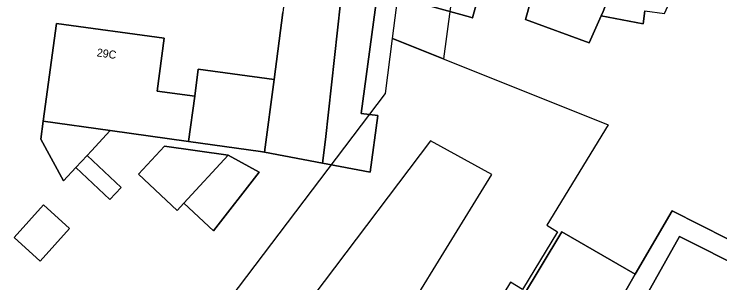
# Model space of a CAD drawing. Extents: x 160663 to 161506, y 382245 to 383291.
# Drawn here: x 160949.8 to 161038, y 383175.8 to 383209.3 of the extents above; entities that cross this region are included whole.
import ezdxf

# ---------------------------------------------------------------- set-up
doc = ezdxf.new("R2010")
doc.units = 0
for name, color, linetype in [('IMGEO_Erf', 7, 'Continuous'), ('IMGEO_Pand', 7, 'Continuous'), ('IMGEO_Pand_nummerreeks', 7, 'Continuous'), ('IMGEO_Pand_vergunning_verleend', 7, 'Continuous')]:
    doc.layers.add(name, color=color, linetype=linetype)

msp = doc.modelspace()

# ---------------------------------------------------------------- linework, layer by layer
at = {"layer": 'IMGEO_Erf'}
for points in [[(161010.049, 383219.455), (161007.135, 383208.859), (161007.075, 383208.875), (161006.859, 383208.935), (161001.885, 383210.303)], [(161028.668, 383209.722), (161028.452, 383208.117), (161023.186, 383209.11), (161021.694, 383205.717), (161013.753, 383208.642), (161015.536, 383215.037)], [(160995.356, 383212.988), (160993.199, 383196.925), (160995.294, 383196.643), (160994.345, 383189.577), (160988.36, 383190.705), (160981.134, 383192.067), (160980.64, 383192.16), (160971.65, 383193.412), (160961.849, 383194.777), (160959.503, 383192.264), (160958.958, 383191.68), (160963.238, 383187.683), (160961.828, 383186.174), (160957.548, 383190.17), (160956.003, 383188.515), (160953.197, 383193.704), (160953.497, 383195.94), (160955.136, 383208.139), (160968.591, 383206.331), (160967.702, 383199.718), (160972.412, 383199.085), (160972.864, 383202.451), (160982.349, 383201.177), (160983.434, 383209.525)]]:
    msp.add_lwpolyline(points, dxfattribs=at)
for points in [[(160974.772, 383182.279), (160971.048, 383185.718), (160970.214, 383184.814), (160965.39, 383189.318), (160968.627, 383192.823), (160976.587, 383191.715), (160980.453, 383189.583)], [(160953.103, 383178.485), (160949.848, 383181.433), (160953.527, 383185.492), (160956.781, 383182.544)], [(161027.441, 383176.859), (161032.056, 383184.776), (161042.453, 383179.525), (161041.35, 383177.342), (161032.991, 383181.564), (161008.882, 383138.646), (161006.878, 383139.703), (161014.372, 383153.904), (161007.866, 383157.69), (161006.6, 383155.469), (161008.019, 383154.593), (161004.494, 383149.134), (160990.082, 383158.051), (160993.735, 383163.405), (161003.406, 383157.439), (161018.267, 383182.138)]]:
    msp.add_lwpolyline(points, close=True, dxfattribs=at)
at = {"layer": 'IMGEO_Pand'}
for points in [[(160991.733, 383221.027), (160992.361, 383220.968), (160992.489, 383221.987), (160991.144, 383222.191), (160991.285, 383223.122), (160991.989, 383223.002), (160994.411, 383240.035), (160987.783, 383240.842), (160987.806, 383241.015), (160987.706, 383241.028), (160985.263, 383224.635), (160983.434, 383209.525), (160982.349, 383201.177), (160981.134, 383192.067), (160988.36, 383190.705), (160988.738, 383193.679)], [(160998.968, 383221.116), (160999.315, 383223.699), (160999.166, 383223.719), (161000, 383229.568), (161001.369, 383239.171), (161000, 383239.354), (160994.411, 383240.035), (160991.989, 383223.002), (160991.285, 383223.122), (160991.144, 383222.191), (160992.489, 383221.987), (160992.361, 383220.968), (160991.733, 383221.027), (160988.738, 383193.679), (160988.36, 383190.705), (160994.345, 383189.577), (160995.294, 383196.643), (160993.199, 383196.925), (160995.356, 383212.988), (160997.531, 383212.695), (160998.509, 383218.429)], [(161029.172, 383235.45), (161028.332, 383235.563), (161019.54, 383236.74), (161017.343, 383222.926), (161017.568, 383222.896), (161017.421, 383221.804), (161021.506, 383221.255), (161020.579, 383214.359), (161015.536, 383215.037), (161013.753, 383208.642), (161021.694, 383205.717), (161023.186, 383209.11), (161023.428, 383209.659), (161025.701, 383215.654)], [(161036.914, 383234.459), (161036.09, 383234.572), (161035.971, 383234.418), (161029.622, 383235.271), (161029.57, 383235.397), (161029.172, 383235.45), (161025.701, 383215.654), (161023.428, 383209.659), (161023.186, 383209.11), (161028.452, 383208.117), (161028.668, 383209.722), (161031.092, 383209.397), (161033.038, 383213.675), (161033.403, 383214.478), (161034.519, 383221.118)], [(161010.049, 383219.455), (161010.119, 383219.942), (161004.95, 383221.423), (161001.885, 383210.303), (161006.859, 383208.935), (161007.075, 383208.875), (161007.135, 383208.859)], [(160968.591, 383206.331), (160955.136, 383208.139), (160953.497, 383195.94), (160961.849, 383194.777), (160971.65, 383193.412), (160972.412, 383199.085), (160967.702, 383199.718)], [(160982.349, 383201.177), (160972.864, 383202.451), (160972.412, 383199.085), (160971.65, 383193.412), (160980.64, 383192.16), (160981.134, 383192.067)], [(160961.849, 383194.777), (160953.497, 383195.94), (160953.197, 383193.704), (160956.003, 383188.515), (160957.548, 383190.17), (160958.958, 383191.68), (160959.503, 383192.264)], [(160976.587, 383191.715), (160968.627, 383192.823), (160965.39, 383189.318), (160970.214, 383184.814), (160971.048, 383185.718)], [(160958.958, 383191.68), (160957.548, 383190.17), (160961.828, 383186.174), (160963.238, 383187.683)], [(160980.453, 383189.583), (160976.587, 383191.715), (160971.048, 383185.718), (160974.772, 383182.279)], [(160956.781, 383182.544), (160953.527, 383185.492), (160949.848, 383181.433), (160953.103, 383178.485)], [(161027.441, 383176.859), (161014.372, 383153.904), (161006.878, 383139.703), (161008.882, 383138.646), (161032.991, 383181.564), (161041.35, 383177.342), (161042.453, 383179.525), (161032.056, 383184.776)], [(161006.6, 383155.469), (161007.866, 383157.69), (161014.372, 383153.904), (161027.441, 383176.859), (161018.267, 383182.138), (161003.406, 383157.439)]]:
    msp.add_lwpolyline(points, close=True, dxfattribs=at)
at = {"layer": 'IMGEO_Pand_vergunning_verleend'}
for points in [[(160997.115, 383206.28), (161001.369, 383239.171), (161019.133, 383236.794), (161017.087, 383221.549), (161006.072, 383223.027), (161003.485, 383203.75)], [(160968.779, 383163.17), (160996.262, 383199.418), (160997.115, 383206.28), (161024.061, 383195.509), (161016.397, 383182.962), (161017.759, 383182.13), (161013.36, 383174.93), (161011.886, 383175.83), (161008.796, 383170.77), (161010.103, 383169.972), (161003.184, 383157.962), (160993.764, 383163.644), (161009.533, 383189.28), (161001.862, 383193.483), (160975.308, 383158.377), (160969.648, 383162.532)]]:
    msp.add_lwpolyline(points, close=True, dxfattribs=at)

# ---------------------------------------------------------------- texts
at = {"layer": 'IMGEO_Pand_nummerreeks'}
msp.add_text('29C', height=1, rotation=352.00151, dxfattribs=at).set_placement((160960.122, 383204.057))

doc.saveas('drawing.dxf')
